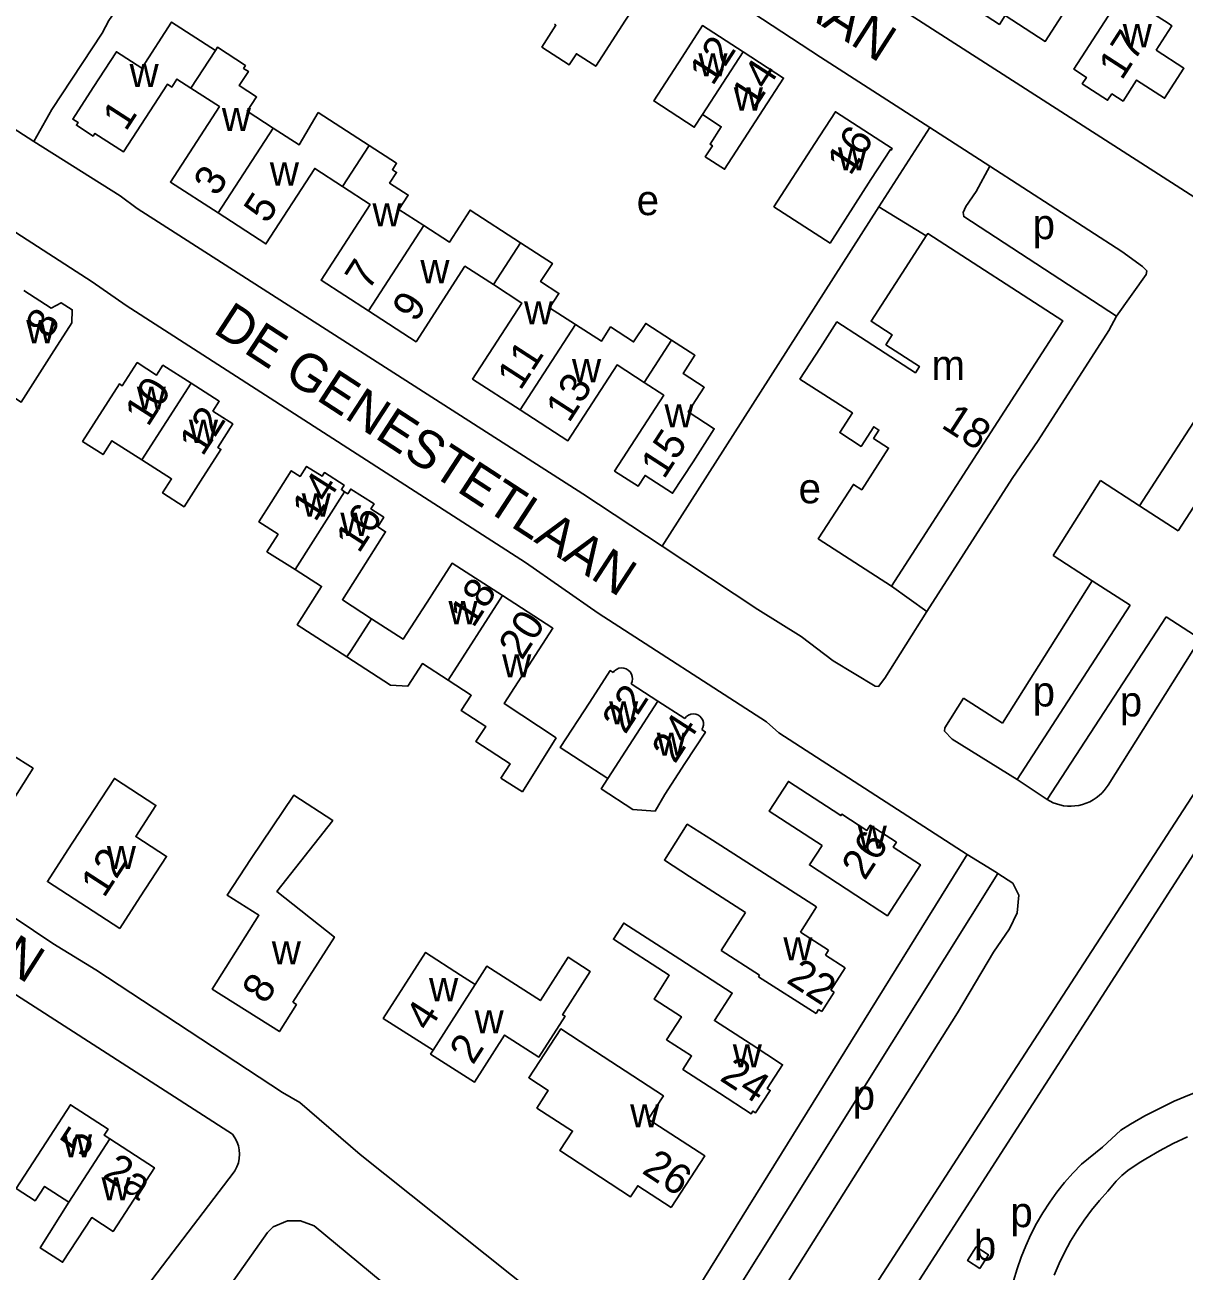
# Model space of a CAD drawing. Extents: x 161141 to 163125, y 381621 to 383200.
# Drawn here: x 161348.1 to 161502.1, y 381910.5 to 382076.1 of the extents above; entities that cross this region are included whole.
import ezdxf

# ---------------------------------------------------------------- set-up
doc = ezdxf.new("R2010")
doc.units = 0
for name, color, linetype in [('BLT_Basislijn', 7, 'Continuous'), ('BLT_Bebouwing', 7, 'Continuous'), ('BLT_Centroide', 7, 'Continuous'), ('BLT_Huisnummer', 7, 'Continuous'), ('BLT_Onderverdeling_panden', 7, 'Continuous'), ('BLT_Straatnaam', 7, 'Continuous')]:
    doc.layers.add(name, color=color, linetype=linetype)

msp = doc.modelspace()

# ---------------------------------------------------------------- linework, layer by layer
at = {"layer": 'BLT_Basislijn'}
for p, q in [((161468.34, 382062.45), (161453.83, 382071.76)), ((161468.34, 382062.45), (161461.59, 382051.9)), ((161476.33, 382057.29), (161468.34, 382062.45)), ((161461.59, 382051.9), (161432.76, 382006.79)), ((161467.86, 382048.03), (161461.59, 382051.9)), ((161515.93, 382031.42), (161501.34, 382008.86)), ((161508.02, 382030.46), (161496.2, 382012.19)), ((161491.02, 382015.54), (161496.2, 382012.19)), ((161478.82, 381936.02), (161528.43, 382012.47)), ((161496.2, 382012.19), (161501.34, 382008.86)), ((161489.93, 382002.22), (161484.75, 382005.57)), ((161463.24, 382001.5), (161467.93, 381998.15)), ((161489.93, 382002.22), (161494.95, 381998.98)), ((161494.95, 381998.98), (161479.96, 381975.81)), ((161499.76, 381997.41), (161483.94, 381973.13)), ((161499.76, 381997.41), (161504.27, 381994.49)), ((161375.67, 381928.67), (161277.92, 381991.57)), ((161478.02, 381983.28), (161472.84, 381986.63)), ((161483.94, 381973.13), (161479.96, 381975.81)), ((161507.59, 381972.44), (161460.42, 381899.15)), ((161473.3, 381965.82), (161429.81, 381895.84)), ((161477.2, 381963.45), (161473.3, 381965.82)), ((161477.4, 381963.32), (161433.68, 381893.52)), ((161477.2, 381963.45), (161477.4, 381963.32)), ((161375.91, 381923.68), (161344.71, 381882.75))]:
    msp.add_line(p, q, dxfattribs=at)
for points in [[(161382.01, 382187.19), (161381.71, 382186.78), (161374.84, 382166.75), (161370.17, 382155.35), (161365.86, 382146.45), (161365.8, 382143.9), (161366.88, 382142.33), (161374.51, 382137.13), (161383.63, 382131.44), (161404.83, 382117.4), (161413.7, 382111.85), (161413.96, 382111.85), (161423.8, 382105.03), (161440.74, 382094.38), (161440.77, 382094.15), (161441.8, 382093.21), (161455.89, 382084.27), (161457.77, 382082.61), (161459.58, 382081.61), (161462.78, 382079.32), (161507, 382050.9), (161516.84, 382044.29), (161522.29, 382040.94)], [(161379.56, 382120.67), (161360.06, 382133.28), (161358.94, 382133.49), (161358.53, 382133.33), (161347.3, 382118.04), (161338.82, 382108.04), (161327.96, 382097.02), (161323.1, 382092.36), (161319.32, 382089.32), (161318.3, 382088.27), (161313.4, 382084.74), (161313.61, 382083.66), (161349.27, 382060.57)], [(161453.83, 382071.76), (161420.3, 382093.8), (161412.36, 382099.41), (161400.64, 382106.81), (161393.49, 382111.68), (161385.09, 382117.09)], [(161367.31, 382089), (161364.93, 382085.46), (161363.52, 382082.99), (161363.34, 382082.95), (161362.14, 382080.87), (161359.24, 382076.64), (161358.38, 382074.95), (161351.69, 382064.82), (161349.27, 382060.57)], [(161432.76, 382006.79), (161422.25, 382013.77), (161363.03, 382051.69), (161360.74, 382053.37), (161349.27, 382060.57)], [(161493.13, 382037.37), (161472.86, 382050.59), (161472.79, 382051.16), (161473.12, 382051.94), (161474.48, 382053.94), (161476.33, 382057.29)], [(161493.13, 382037.37), (161497.09, 382042.9), (161497.16, 382043.38), (161496.62, 382043.99), (161493.85, 382045.95), (161476.33, 382057.29)], [(161343.22, 382050.84), (161357.04, 382041.92), (161361.56, 382038.77), (161414.61, 382004.64), (161424.29, 381997.91), (161446.64, 381983.46), (161448.3, 381982.02), (161473.3, 381965.82)], [(161493.13, 382037.37), (161492.12, 382035.47), (161482.76, 382020.87), (161479.29, 382015.79), (161467.93, 381998.15)], [(161491.02, 382015.54), (161484.75, 382005.57)], [(161432.76, 382006.79), (161445.5, 381998.38), (161451.27, 381994.81), (161455.5, 381991.58), (161461.06, 381988.21), (161461.54, 381988.18), (161462.37, 381989.28), (161467.93, 381998.15)], [(161489.93, 382002.22), (161478.02, 381983.28)], [(161504.27, 381994.49), (161492.03, 381975.07)], [(161472.84, 381986.63), (161470.34, 381982.65), (161470.31, 381982.22), (161471.33, 381981.16), (161479.96, 381975.81)], [(161483.94, 381973.13), (161484.32, 381972.91), (161484.74, 381972.72), (161485.18, 381972.56), (161485.64, 381972.43), (161486.12, 381972.33), (161486.62, 381972.28), (161487.12, 381972.26), (161487.63, 381972.29), (161488.13, 381972.37), (161488.63, 381972.49), (161489.12, 381972.65), (161489.59, 381972.85), (161490.03, 381973.09), (161490.45, 381973.37), (161490.83, 381973.67), (161491.19, 381973.99), (161491.5, 381974.34), (161491.79, 381974.7), (161492.03, 381975.07)], [(161477.4, 381963.32), (161479.39, 381962.03), (161480.19, 381960.43), (161479.93, 381958.09), (161478.92, 381955.97), (161476.81, 381952.86), (161472.03, 381944.81), (161448.25, 381907.06), (161443.44, 381899.81), (161441.09, 381896.14)], [(161416.03, 381907.34), (161392.65, 381925.99), (161384.62, 381932.91), (161382.33, 381934.23), (161357.53, 381950.51), (161351.81, 381954.01), (161343.95, 381959.3)], [(161439.15, 381874.25), (161441.95, 381879.07), (161446.08, 381885.52), (161457.15, 381902.49), (161478.82, 381936.02)], [(161509.02, 381936.05), (161506.93, 381935.41), (161504.87, 381934.7), (161502.84, 381933.91), (161500.83, 381933.05), (161498.86, 381932.11), (161496.93, 381931.11), (161495.03, 381930.03), (161493.72, 381929.23)], [(161375.67, 381928.67), (161376.01, 381928.2), (161376.28, 381927.69), (161376.47, 381927.15), (161376.59, 381926.59), (161376.63, 381926.01), (161376.59, 381925.44), (161376.47, 381924.88), (161376.28, 381924.33), (161376.01, 381923.83), (161375.91, 381923.68)], [(161502.57, 381928.34), (161500.69, 381927.43), (161498.84, 381926.45), (161497.04, 381925.4), (161496.37, 381924.99), (161495.48, 381924.45), (161494.64, 381923.84), (161493.84, 381923.17), (161493.1, 381922.44), (161492.42, 381921.65), (161492.01, 381921.12), (161490.89, 381919.88), (161489.83, 381918.59), (161488.84, 381917.26), (161487.91, 381915.87), (161487.05, 381914.45), (161486.25, 381912.98), (161485.53, 381911.48), (161484.88, 381909.94)], [(161493.72, 381929.23), (161491.27, 381926.97), (161488.5, 381924.68)], [(161488.5, 381924.68), (161487.36, 381923.5), (161486.26, 381922.26), (161485.24, 381920.97), (161484.27, 381919.63), (161483.37, 381918.25), (161482.54, 381916.82), (161481.78, 381915.36), (161481.09, 381913.86), (161480.47, 381912.33), (161479.93, 381910.77), (161479.46, 381909.18), (161479.08, 381907.58), (161478.95, 381906.98)], [(161353.2, 381877.79), (161360.42, 381887.07), (161363.79, 381892.19), (161366.12, 381895.12), (161369.17, 381899.8), (161380.32, 381915.6), (161381.08, 381916.36), (161382.99, 381917.15), (161384.74, 381917.15), (161386.53, 381916.52), (161408.75, 381898.14)]]:
    msp.add_lwpolyline(points, dxfattribs=at)
at = {"layer": 'BLT_Bebouwing'}
for p, q in [((161432.22, 381986.21), (161428.65, 381988.53)), ((161435.79, 381983.9), (161432.22, 381986.21)), ((161418.69, 381981.33), (161414.2, 381974.15)), ((161414.2, 381974.15), (161411.35, 381976)), ((161439.47, 381967.73), (161453.3, 381958.9)), ((161443.84, 381958.15), (161436.39, 381962.9)), ((161440.61, 381953.09), (161443.84, 381958.15)), ((161453.3, 381958.9), (161451.15, 381955.53)), ((161451.15, 381955.53), (161454.9, 381953.13)), ((161445.73, 381949.83), (161440.61, 381953.09)), ((161454.9, 381953.13), (161454.47, 381952.45)), ((161454.47, 381952.45), (161457.1, 381950.78)), ((161445.56, 381949.58), (161445.73, 381949.83)), ((161457.1, 381950.78), (161455.21, 381947.81)), ((161453.22, 381944.71), (161445.56, 381949.58)), ((161455.63, 381947.54), (161453.98, 381944.96)), ((161455.21, 381947.81), (161455.63, 381947.54)), ((161453.55, 381945.23), (161453.22, 381944.71)), ((161453.98, 381944.96), (161453.55, 381945.23))]:
    msp.add_line(p, q, dxfattribs=at)
for points in [[(161486.34, 382077.98), (161485.17, 382078.74), (161491.47, 382088.47), (161487.09, 382091.3), (161486.45, 382090.31), (161484.01, 382091.89), (161480.72, 382086.8), (161477.65, 382082.05), (161474.94, 382077.86), (161477.6, 382076.13), (161478.36, 382077.32), (161483.68, 382073.88), (161486.34, 382077.98)], [(161418.47, 382076.16), (161418.67, 382076.03), (161416.79, 382073.12), (161420.43, 382070.77), (161421.39, 382072.24), (161423.96, 382070.58), (161427.92, 382076.72), (161430.64, 382080.91), (161427.36, 382083.03), (161427.69, 382083.54), (161424.55, 382085.57)], [(161495.63, 382082.81), (161487.46, 382070.19), (161489.15, 382069.1), (161488.59, 382068.24), (161491.97, 382066.05), (161492.53, 382066.91), (161494.02, 382065.95), (161495.82, 382068.73), (161499.53, 382066.33), (161502.11, 382070.32), (161498.4, 382072.72)], [(161498.4, 382072.72), (161500.01, 382075.21), (161500.5, 382075.96), (161500, 382076.28), (161496.53, 382078.53), (161498.25, 382081.18), (161495.63, 382082.81)], [(161373.41, 382072.66), (161367.59, 382076.44), (161363.62, 382070.32), (161360.26, 382072.5), (161357.18, 382067.74), (161354.46, 382063.54), (161355.18, 382063.09), (161354.95, 382062.73), (161357.17, 382061.29), (161357.4, 382061.64), (161361.19, 382059.19), (161367.03, 382068.19), (161367.61, 382067.81), (161368.3, 382068.88), (161370.16, 382067.67)], [(161443.52, 382072.49), (161438.13, 382075.97), (161435.42, 382071.78), (161431.66, 382065.96), (161437.05, 382062.47), (161438.14, 382064.16)], [(161373.41, 382072.66), (161373.68, 382073.09), (161377.41, 382070.67), (161377.16, 382070.29), (161377.8, 382069.88), (161376.58, 382068), (161378.89, 382066.51), (161377.65, 382064.59), (161381.08, 382062.36)], [(161438.14, 382064.16), (161440.64, 382062.54), (161439.14, 382060.22), (161439.46, 382060.01), (161438.51, 382058.55), (161441.08, 382056.89), (161446.2, 382064.81), (161448.91, 382069.01), (161443.52, 382072.49)], [(161373.78, 382051.08), (161367.44, 382055.19), (161373.94, 382065.22), (161370.16, 382067.67)], [(161381.08, 382062.36), (161384.53, 382060.13), (161387.09, 382064.42)], [(161387.09, 382064.42), (161393.84, 382060.05)], [(161460.52, 382055.52), (161455.08, 382047.09), (161447.62, 382051.9), (161453.07, 382060.33), (161455.79, 382064.53), (161463.35, 382059.64), (161463.22, 382059.44), (161463.11, 382059.51), (161460.52, 382055.52)], [(161393.84, 382060.05), (161397.5, 382057.68), (161396.94, 382056.82), (161397.49, 382056.47), (161396.57, 382055.06), (161399.05, 382053.46), (161397.8, 382051.54), (161401.11, 382049.4)], [(161390.29, 382054.59), (161386.61, 382056.99), (161380.12, 382046.97), (161373.78, 382051.08)], [(161393.77, 382038.06), (161387.46, 382042.15), (161393.97, 382052.2), (161390.29, 382054.59)], [(161401.11, 382049.4), (161404.51, 382047.2), (161407.26, 382051.46), (161413.97, 382047.11)], [(161467.86, 382048.03), (161465.14, 382043.82), (161460.53, 382036.7), (161463.34, 382034.88), (161462.5, 382033.58), (161466.96, 382030.69), (161466.42, 382029.85), (161459.15, 382034.56), (161455.99, 382036.6), (161453.8, 382033.22), (161451.09, 382029.02), (161458.06, 382024.51), (161456.38, 382021.91), (161459.22, 382020.07), (161460.9, 382022.67), (161461.57, 382022.23), (161460.86, 382021.13), (161462.86, 382019.84), (161459.29, 382014.31), (161458.19, 382015.02), (161453.51, 382007.79), (161463.24, 382001.5)], [(161463.24, 382001.5), (161486.03, 382036.73), (161468.07, 382048.35), (161467.86, 382048.03)], [(161413.97, 382047.11), (161418.2, 382044.38), (161416.63, 382041.96), (161419.05, 382040.39), (161417.82, 382038.49), (161421.26, 382036.27)], [(161410.36, 382041.56), (161406.58, 382044.01), (161400.09, 382033.97), (161393.77, 382038.06)], [(161342.15, 382031.66), (161345.56, 382029.5), (161344.55, 382027.9), (161347.62, 382025.95), (161351.64, 382032.28), (161354.32, 382036.5), (161354.39, 382038.23), (161352.93, 382039.16), (161351.58, 382038.45), (161347.94, 382040.77)], [(161413.91, 382024.92), (161407.59, 382029.01), (161414.13, 382039.11), (161410.36, 382041.56)], [(161421.26, 382036.27), (161424.7, 382034.04), (161425.93, 382035.93), (161428.99, 382033.95), (161430.59, 382036.41), (161434.04, 382034.17)], [(161434.04, 382034.17), (161437.12, 382032.18), (161435.55, 382029.76), (161438.37, 382027.93), (161436.25, 382024.65), (161439.71, 382022.41), (161436.88, 382018.03), (161434.16, 382013.84), (161430.51, 382016.2), (161429.58, 382014.77), (161426.46, 382016.79), (161432.98, 382026.86), (161430.39, 382028.55)], [(161370.18, 382028.46), (161366.44, 382030.85), (161365.6, 382029.54), (161363.02, 382031.2), (161361.04, 382028.12), (161360.65, 382028.37), (161355.76, 382020.73), (161358.5, 382018.98), (161359.67, 382020.81), (161363.65, 382018.26)], [(161430.39, 382028.55), (161426.79, 382030.89), (161420.26, 382020.81), (161413.91, 382024.92)], [(161363.65, 382018.26), (161367.59, 382015.74), (161366.39, 382013.88), (161369.26, 382012.04), (161371.45, 382015.45), (161374.14, 382019.66), (161373.73, 382019.92), (161375.73, 382023.05), (161373.09, 382024.75), (161373.93, 382026.06), (161370.18, 382028.46)], [(161390.58, 382014.05), (161390.15, 382014.33), (161390.52, 382014.92), (161387.9, 382016.59), (161387.59, 382016.1), (161385.52, 382017.41), (161384.67, 382016.07), (161383.5, 382016.82), (161380.82, 382012.6), (161379.19, 382010.03), (161381.75, 382008.4), (161380.27, 382006.07), (161384.01, 382003.69)], [(161394.17, 381997.17), (161390.3, 381999.7), (161393.35, 382004.51), (161396.03, 382008.73), (161394.98, 382009.4), (161395.78, 382010.66), (161394.07, 382011.75), (161394.5, 382012.43), (161391.4, 382014.4), (161391, 382013.78), (161390.58, 382014.05)], [(161411.57, 382000.24), (161404.87, 382004.55), (161402.16, 382000.35), (161401.94, 382000), (161398.38, 381994.46), (161394.17, 381997.17)], [(161384.01, 382003.69), (161387.53, 382001.46), (161384.3, 381996.37), (161390.9, 381992.09)], [(161418.69, 381981.33), (161411.8, 381985.89), (161418.27, 381995.91), (161411.57, 382000.24)], [(161390.9, 381992.09), (161396.68, 381988.35), (161399, 381988.22), (161400.93, 381991.2), (161404.33, 381989)], [(161426.25, 381990.03), (161425.87, 381990.28), (161423.15, 381986.08), (161419.24, 381980.04), (161425.58, 381975.94)], [(161428.65, 381988.53), (161428.78, 381988.84), (161428.84, 381989.17), (161428.81, 381989.5), (161428.7, 381989.82), (161428.52, 381990.11), (161428.28, 381990.34), (161427.99, 381990.52), (161427.67, 381990.61), (161427.34, 381990.64), (161427, 381990.58), (161426.7, 381990.44), (161426.43, 381990.24), (161426.25, 381990.03)], [(161404.33, 381989), (161407.4, 381987.01), (161406.08, 381984.97), (161409.33, 381982.87), (161408.02, 381980.85), (161412.58, 381977.89), (161411.35, 381976)], [(161438.03, 381982.43), (161438.18, 381982.72), (161438.26, 381983.04), (161438.26, 381983.37), (161438.18, 381983.68), (161438.02, 381983.97), (161437.8, 381984.21), (161437.53, 381984.39), (161437.23, 381984.5), (161436.9, 381984.54), (161436.58, 381984.49), (161436.27, 381984.36), (161436.01, 381984.17), (161435.8, 381983.92), (161435.79, 381983.9)], [(161431.83, 381971.62), (161433.13, 381973.8), (161435.8, 381977.92), (161438.52, 381982.11), (161438.03, 381982.43)], [(161360.71, 381956), (161363.43, 381960.2), (161366.92, 381965.58), (161362.82, 381968.22), (161365.51, 381972.37), (161359.99, 381975.96), (161357.29, 381971.8), (161353.81, 381966.44), (161351.09, 381962.24), (161360.71, 381956)], [(161425.58, 381975.94), (161424.69, 381974.57), (161428.9, 381971.84), (161431.83, 381971.62)], [(161454.03, 381967.03), (161452.35, 381964.45), (161458.52, 381960.44), (161462.71, 381957.71), (161467.1, 381964.47), (161463.48, 381966.83), (161463.9, 381967.47), (161460.43, 381969.73), (161459.98, 381969.05), (161456.67, 381971.21), (161456.54, 381971.02), (161455.48, 381971.71), (161449.55, 381975.56), (161446.98, 381971.61), (161454.03, 381967.03)], [(161383.72, 381946.21), (161389.23, 381954.87), (161381.59, 381960.93), (161389.01, 381970.34), (161383.85, 381973.74), (161378.15, 381965.3), (161374.96, 381960.46), (161379.2, 381957.77), (161372.99, 381947.97), (161381.91, 381942.32), (161384.19, 381945.91), (161383.72, 381946.21)], [(161436.39, 381962.9), (161433.07, 381965.11), (161436.11, 381969.87), (161439.47, 381967.73)], [(161440.41, 381934.11), (161444.6, 381931.38), (161444.84, 381931.75), (161445.19, 381931.53), (161447.13, 381934.5), (161446.74, 381934.76), (161448.78, 381937.9), (161444.59, 381940.63), (161439.73, 381943.77), (161442.09, 381947.43), (161435.12, 381951.93), (161427.68, 381956.74), (161426.3, 381954.59), (161433.73, 381949.79), (161431.7, 381946.64), (161435.34, 381944.29), (161433.36, 381941.22), (161436.69, 381939.07), (161435.54, 381937.29), (161440.41, 381934.11)], [(161407.92, 381948.57), (161406, 381949.8), (161401.34, 381952.83), (161398.41, 381948.28), (161395.72, 381944.07), (161402.33, 381939.84)], [(161402.33, 381939.84), (161402.01, 381939.32), (161407.83, 381935.59), (161411.83, 381941.84), (161416.4, 381938.92), (161419.87, 381944.34), (161419.55, 381944.55), (161423.22, 381950.29), (161420.27, 381952.18), (161416.59, 381946.44), (161409.48, 381950.99), (161407.92, 381948.57)], [(161433.96, 381918.95), (161438.43, 381925.79), (161430.94, 381930.68), (161432.95, 381933.76), (161421.87, 381940.99), (161419.3, 381942.67), (161415.06, 381936.17), (161417.63, 381934.49), (161417.36, 381934.08), (161416.13, 381932.15), (161420.88, 381929.1), (161419.19, 381926.51), (161428.58, 381920.37), (161429.54, 381921.84), (161433.96, 381918.95)], [(161359.4, 381928.07), (161358.63, 381928.57), (161359.15, 381929.36), (161354.16, 381932.59), (161351.44, 381928.4), (161346.95, 381921.47), (161349.46, 381919.84), (161350.71, 381921.75), (161353.94, 381919.65)], [(161353.94, 381919.65), (161350.15, 381913.58), (161353.12, 381911.66), (161356.98, 381917.61), (161359.83, 381915.76), (161365.32, 381924.23), (161359.4, 381928.07)]]:
    msp.add_lwpolyline(points, dxfattribs=at)
for points in [[(161341.04, 381985.17), (161336.33, 381988.18), (161331.43, 381980.49), (161332.06, 381980.1), (161329.98, 381976.86), (161334.41, 381974.04), (161334.66, 381974.4), (161336.69, 381973.1), (161336.12, 381972.16), (161340.34, 381969.47), (161342.02, 381972.1), (161344.76, 381970.36), (161349.18, 381977.3), (161346.23, 381979.19), (161345.42, 381977.92), (161339.02, 381982)], [(161474.97, 381910.84), (161476.13, 381912.67), (161474.51, 381913.7), (161473.35, 381911.88)]]:
    msp.add_lwpolyline(points, close=True, dxfattribs=at)
at = {"layer": 'BLT_Onderverdeling_panden'}
for p, q in [((161370.16, 382067.67), (161373.41, 382072.66)), ((161443.52, 382072.49), (161438.14, 382064.16)), ((161381.08, 382062.36), (161373.78, 382051.08)), ((161390.29, 382054.59), (161393.84, 382060.05)), ((161401.11, 382049.4), (161393.77, 382038.06)), ((161410.36, 382041.56), (161413.97, 382047.11)), ((161421.26, 382036.27), (161413.91, 382024.92)), ((161430.39, 382028.55), (161434.04, 382034.17)), ((161363.65, 382018.26), (161370.18, 382028.46)), ((161384.01, 382003.69), (161390.58, 382014.05)), ((161404.33, 381989), (161411.57, 382000.24)), ((161425.58, 381975.94), (161432.22, 381986.21)), ((161407.92, 381948.57), (161402.33, 381939.84)), ((161353.94, 381919.65), (161359.4, 381928.07))]:
    msp.add_line(p, q, dxfattribs=at)
msp.add_lwpolyline([(161394.17, 381997.17), (161391.46, 381992.96), (161390.9, 381992.09)], dxfattribs=at)

# ---------------------------------------------------------------- texts
at = {"layer": 'BLT_Centroide'}
for s, p in [('w', (161493.98, 382073.11)), ('w', (161437.59, 382069.22)), ('w', (161362.01, 382067.81)), ('w', (161442.3, 382064.69)), ('w', (161374.27, 382061.97)), ('w', (161456.12, 382056.75)), ('w', (161380.65, 382054.72)), ('w', (161394.28, 382049.3)), ('e', (161429.39, 382050.79)), ('p', (161482, 382047.6)), ('w', (161400.65, 382041.75)), ('w', (161414.42, 382036.27)), ('w', (161348.28, 382033.77)), ('w', (161420.8, 382028.59)), ('m', (161468.56, 382028.88)), ('w', (161362.97, 382024.95)), ('w', (161433.08, 382022.59)), ('w', (161369.89, 382020.53)), ('e', (161450.91, 382012.5)), ('w', (161384.89, 382010.75)), ('w', (161390.02, 382008.17)), ('w', (161404.39, 381996.44)), ('w', (161411.52, 381989.36)), ('p', (161482, 381985.51)), ('w', (161425.73, 381983.12)), ('p', (161493.59, 381984.19)), ('w', (161432.05, 381978.97)), ('w', (161458.77, 381966.62)), ('w', (161358.99, 381963.91)), ('w', (161448.88, 381951.78)), ('w', (161380.91, 381951.23)), ('w', (161401.81, 381946.34)), ('w', (161407.86, 381942.08)), ('w', (161442.16, 381937.56)), ('p', (161458.09, 381931.93)), ('w', (161428.52, 381929.58)), ('w', (161353.17, 381925.61)), ('w', (161358.28, 381919.88)), ('p', (161479.05, 381916.33)), ('b', (161474.19, 381911.9))]:
    msp.add_text(s, height=4, dxfattribs=at).set_placement(p)
at = {"layer": 'BLT_Huisnummer'}
for s, rotation, p in [('12', 57.1185, (161439.49, 382067.85)), ('17', 57.1032, (161493.85, 382068.59)), ('14', 57.1174, (161445.08, 382064.76)), ('1', 57.078, (161361.52, 382061.81)), ('16', 57.1179, (161457.78, 382055.91)), ('3', 57.0823, (161373.61, 382053.14)), ('5', 57.0734, (161380.29, 382049.52)), ('7', 57.0715, (161393.74, 382040.64)), ('9', 57.0786, (161400.02, 382036.41)), ('8', 57.5816, (161351.33, 382034.19)), ('11', 57.0721, (161413.94, 382027.37)), ('13', 57.0714, (161420.4, 382023.07)), ('10', 57.3822, (161364.46, 382022.55)), ('12', 57.3836, (161371.71, 382018.62)), ('18', 327.0987, (161469.71, 382022.65)), ('15', 57.0753, (161433.02, 382015.58)), ('14', 57.5706, (161386.7, 382009.9)), ('16', 57.2235, (161392.49, 382005.73)), ('18', 57.0789, (161407.69, 381995.83)), ('20', 57.1851, (161414.15, 381991.54)), ('22', 57.0684, (161427.88, 381981.69)), ('24', 57.0844, (161434.48, 381977.78)), ('26', 56.9586, (161459.71, 381962.27)), ('12', 57.0365, (161358.62, 381959.96)), ('22', 327.2792, (161449.14, 381948.9)), ('8', 57.5313, (161380.08, 381945.82)), ('4', 57.3644, (161401.76, 381942.19)), ('2', 57.3618, (161407.64, 381937.78)), ('24', 326.8621, (161440.29, 381935.92)), ('5', 57.0429, (161355.89, 381925.43)), ('2a', 327.0286, (161358.29, 381923.03)), ('26', 326.8348, (161429.94, 381923.59))]:
    msp.add_text(s, height=4, rotation=rotation, dxfattribs=at).set_placement(p)
at = {"layer": 'BLT_Straatnaam'}
for s, rotation, p in [('BROERELAAN', 327.3398, (161423.19, 382095.64)), ('DE GENESTETLAAN', 326.9119, (161372.96, 382035.27)), ('COORNHERTLAAN', 327.4654, (161297.46, 381981.18))]:
    msp.add_text(s, height=5, rotation=rotation, dxfattribs=at).set_placement(p)

doc.saveas('drawing.dxf')
